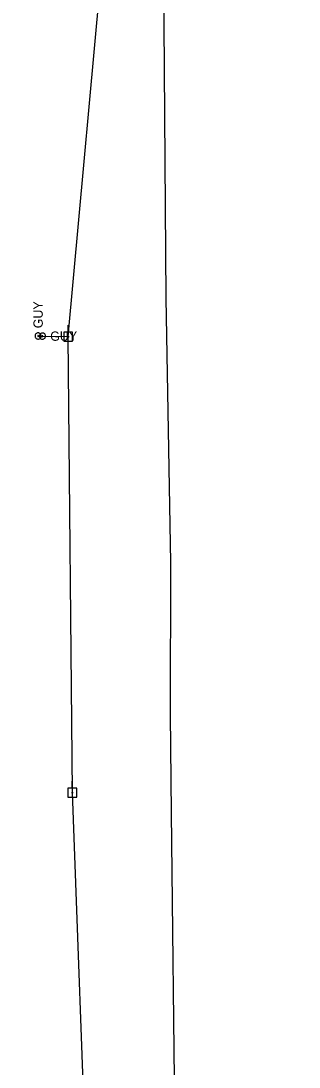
# Model space of a CAD drawing. Extents: x 596028 to 606371, y 330010 to 403088.
# Drawn here: x 601841.5 to 601956.9, y 393103.6 to 393537.4 of the extents above; entities that cross this region are included whole.
import ezdxf

# ---------------------------------------------------------------- set-up
doc = ezdxf.new("R2010")
doc.units = 0
for name, color, linetype in [('E_UTL_EGuyWire', 7, 'Continuous'), ('E_UTL_EPowerPole', 7, 'Continuous'), ('E_UTL_G_UG', 7, 'Continuous'), ('E_UTL_Overhead', 7, 'Continuous')]:
    doc.layers.add(name, color=color, linetype=linetype)

msp = doc.modelspace()

# ---------------------------------------------------------------- linework, layer by layer
at = {"layer": 'E_UTL_EGuyWire'}
for p in [(601848.68, 393406.74), (601850.47, 393406.68)]:
    msp.add_line(p, (601861.16, 393406.47), dxfattribs=at)
for points in [[(601848.68, 393408.02), (601848.44, 393408), (601848.2, 393407.93), (601847.98, 393407.82), (601847.79, 393407.67), (601847.63, 393407.48), (601847.51, 393407.27), (601847.43, 393407.04), (601847.4, 393406.8), (601847.41, 393406.55), (601847.47, 393406.32), (601847.57, 393406.1), (601847.71, 393405.9), (601847.88, 393405.73), (601848.09, 393405.6), (601848.32, 393405.51), (601848.56, 393405.46), (601848.8, 393405.46), (601849.04, 393405.51), (601849.27, 393405.6), (601849.47, 393405.73), (601849.65, 393405.9), (601849.79, 393406.1), (601849.89, 393406.32), (601849.95, 393406.55), (601849.96, 393406.8), (601849.93, 393407.04), (601849.85, 393407.27), (601849.72, 393407.48), (601849.56, 393407.67), (601849.37, 393407.82), (601849.16, 393407.93), (601848.92, 393408), (601848.68, 393408.02)], [(601848.68, 393406.9), (601848.65, 393406.89), (601848.62, 393406.89), (601848.59, 393406.87), (601848.57, 393406.85), (601848.55, 393406.83), (601848.53, 393406.8), (601848.52, 393406.78), (601848.52, 393406.74), (601848.52, 393406.71), (601848.53, 393406.68), (601848.54, 393406.66), (601848.56, 393406.63), (601848.58, 393406.61), (601848.6, 393406.59), (601848.63, 393406.58), (601848.66, 393406.58), (601848.69, 393406.58), (601848.72, 393406.58), (601848.75, 393406.59), (601848.78, 393406.61), (601848.8, 393406.63), (601848.82, 393406.66), (601848.83, 393406.68), (601848.84, 393406.71), (601848.84, 393406.74), (601848.83, 393406.78), (601848.82, 393406.8), (601848.81, 393406.83), (601848.79, 393406.85), (601848.77, 393406.87), (601848.74, 393406.89), (601848.71, 393406.89), (601848.68, 393406.9)], [(601851.76, 393406.68), (601851.73, 393406.92), (601851.66, 393407.16), (601851.55, 393407.38), (601851.4, 393407.57), (601851.22, 393407.73), (601851.01, 393407.85), (601850.77, 393407.93), (601850.53, 393407.96), (601850.29, 393407.95), (601850.05, 393407.89), (601849.83, 393407.79), (601849.63, 393407.65), (601849.46, 393407.47), (601849.33, 393407.27), (601849.24, 393407.04), (601849.19, 393406.8), (601849.19, 393406.56), (601849.24, 393406.32), (601849.33, 393406.09), (601849.46, 393405.89), (601849.63, 393405.71), (601849.83, 393405.57), (601850.05, 393405.47), (601850.29, 393405.41), (601850.53, 393405.4), (601850.77, 393405.43), (601851.01, 393405.51), (601851.22, 393405.64), (601851.4, 393405.8), (601851.55, 393405.99), (601851.66, 393406.2), (601851.73, 393406.44), (601851.76, 393406.68)], [(601850.63, 393406.68), (601850.63, 393406.71), (601850.62, 393406.74), (601850.61, 393406.77), (601850.59, 393406.79), (601850.57, 393406.81), (601850.54, 393406.83), (601850.51, 393406.84), (601850.48, 393406.84), (601850.45, 393406.84), (601850.42, 393406.83), (601850.39, 393406.82), (601850.37, 393406.8), (601850.35, 393406.78), (601850.33, 393406.75), (601850.32, 393406.73), (601850.31, 393406.7), (601850.31, 393406.67), (601850.32, 393406.64), (601850.33, 393406.61), (601850.35, 393406.58), (601850.37, 393406.56), (601850.39, 393406.54), (601850.42, 393406.53), (601850.45, 393406.52), (601850.48, 393406.52), (601850.51, 393406.53), (601850.54, 393406.54), (601850.57, 393406.55), (601850.59, 393406.57), (601850.61, 393406.59), (601850.62, 393406.62), (601850.63, 393406.65), (601850.63, 393406.68)]]:
    msp.add_lwpolyline(points, dxfattribs=at)
at = {"layer": 'E_UTL_EPowerPole'}
for points in [[(601861.13, 393408.31), (601861.13, 393411.22)], [(601862.97, 393408.31), (601859.29, 393408.31)], [(601859.29, 393408.31), (601859.29, 393404.62)], [(601861.4, 393406.47), (601861.4, 393406.52), (601861.38, 393406.56), (601861.36, 393406.6), (601861.33, 393406.63), (601861.3, 393406.66), (601861.26, 393406.69), (601861.22, 393406.7), (601861.17, 393406.71), (601861.13, 393406.71), (601861.08, 393406.7), (601861.04, 393406.68), (601861.01, 393406.65), (601860.97, 393406.62), (601860.95, 393406.58), (601860.93, 393406.54), (601860.92, 393406.49), (601860.92, 393406.45), (601860.93, 393406.4), (601860.95, 393406.36), (601860.97, 393406.32), (601861.01, 393406.29), (601861.04, 393406.26), (601861.08, 393406.24), (601861.13, 393406.23), (601861.17, 393406.23), (601861.22, 393406.24), (601861.26, 393406.25), (601861.3, 393406.28), (601861.33, 393406.31), (601861.36, 393406.34), (601861.38, 393406.38), (601861.4, 393406.42), (601861.4, 393406.47)], [(601862.97, 393404.62), (601862.97, 393408.31)], [(601859.29, 393404.62), (601862.97, 393404.62)], [(601862.85, 393219.24), (601862.85, 393222.15)], [(601864.69, 393219.24), (601861.01, 393219.24)], [(601861.01, 393219.24), (601861.01, 393215.55)], [(601861.01, 393215.55), (601864.69, 393215.55)], [(601863.12, 393217.4), (601863.12, 393217.44), (601863.1, 393217.49), (601863.08, 393217.53), (601863.05, 393217.56), (601863.02, 393217.59), (601862.98, 393217.62), (601862.94, 393217.63), (601862.89, 393217.64), (601862.85, 393217.64), (601862.8, 393217.62), (601862.76, 393217.61), (601862.73, 393217.58), (601862.69, 393217.55), (601862.67, 393217.51), (601862.65, 393217.47), (601862.64, 393217.42), (601862.64, 393217.38), (601862.65, 393217.33), (601862.67, 393217.29), (601862.69, 393217.25), (601862.73, 393217.22), (601862.76, 393217.19), (601862.8, 393217.17), (601862.85, 393217.16), (601862.89, 393217.16), (601862.94, 393217.17), (601862.98, 393217.18), (601863.02, 393217.21), (601863.05, 393217.23), (601863.08, 393217.27), (601863.1, 393217.31), (601863.12, 393217.35), (601863.12, 393217.4)], [(601864.69, 393215.55), (601864.69, 393219.24)]]:
    msp.add_lwpolyline(points, dxfattribs=at)
at = {"layer": 'E_UTL_G_UG'}
msp.add_lwpolyline([(601842.07, 392871.07), (601841.53, 392915.49), (601842.15, 392970.99), (601842.04, 392972.33), (601842.23, 392973.34), (601842.2, 392973.54), (601849.78, 392982.04), (601868.16, 393003.79), (601869.36, 393007.62), (601880.12, 393017.19), (601905.88, 393042.43), (601905.57, 393074.15), (601904.06, 393209.01), (601903.52, 393249.85), (601903.68, 393312.89), (601901.82, 393422.48), (601900.94, 393536.13), (601901.48, 393594.46)], dxfattribs=at)
at = {"layer": 'E_UTL_Overhead'}
msp.add_lwpolyline([(601866.29, 392804.61), (601864.97, 393012.41), (601869.18, 393048.57), (601862.88, 393217.4), (601861.16, 393406.47), (601876.52, 393574.48), (601889.19, 393727.43), (601956.93, 393730.04)], dxfattribs=at)

# ---------------------------------------------------------------- texts
at = {"layer": 'E_UTL_EGuyWire'}
msp.add_text('GUY', height=3.85, rotation=90, dxfattribs=at).set_placement((601850.6, 393409.95))
msp.add_text('GUY', height=3.85, dxfattribs=at).set_placement((601853.68, 393404.76))

doc.saveas('drawing.dxf')
